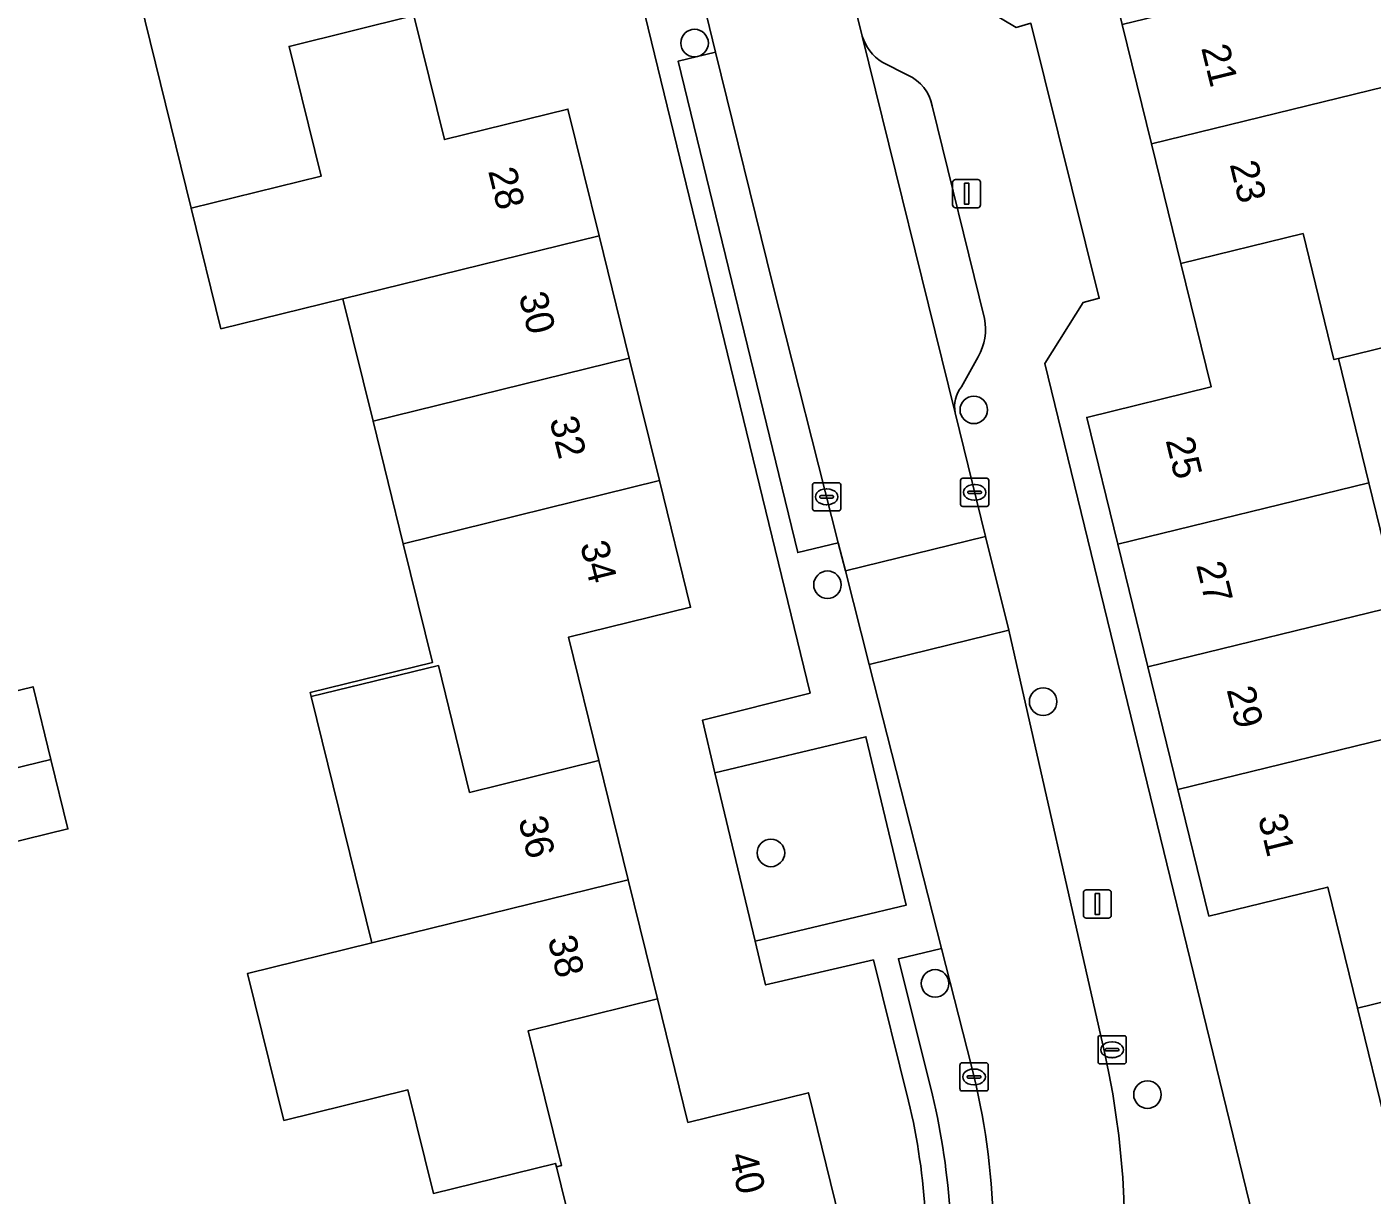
# Model space of a CAD drawing. Extents: x 158455 to 159797, y 387218 to 388672.
# Drawn here: x 159213.48 to 159261.24, y 387921.06 to 387962.54 of the extents above; entities that cross this region are included whole.
import ezdxf

# ---------------------------------------------------------------- set-up
doc = ezdxf.new("R2010")
doc.units = 0
for name, color, linetype in [('IMGEO_Boom', 7, 'Continuous'), ('IMGEO_Erf', 7, 'Continuous'), ('IMGEO_Kolk', 7, 'Continuous'), ('IMGEO_Lichtmast', 7, 'Continuous'), ('IMGEO_Pand', 7, 'Continuous'), ('IMGEO_Pand_nummerreeks', 7, 'Continuous'), ('IMGEO_Parkeervlak_open', 7, 'Continuous'), ('IMGEO_Rijbaan_lokaal_open', 7, 'Continuous'), ('IMGEO_Voetpad_open', 7, 'Continuous')]:
    doc.layers.add(name, color=color, linetype=linetype)

msp = doc.modelspace()

# ---------------------------------------------------------------- linework, layer by layer
at = {"layer": 'IMGEO_Boom'}
for centre in [(159237.185, 387961.968), (159247.098, 387948.941), (159241.903, 387942.732), (159249.558, 387938.58), (159239.895, 387933.209), (159245.722, 387928.575), (159253.262, 387924.626)]:
    msp.add_circle(centre, 0.489, dxfattribs=at)
at = {"layer": 'IMGEO_Erf'}
for points in [[(159268.663, 387977.429), (159244.37, 387971.561), (159246.238, 387963.945), (159248.605, 387962.524), (159249.124, 387962.673), (159251.549, 387952.908), (159250.979, 387952.749), (159249.617, 387950.593), (159256.999, 387920.292), (159259.365, 387918.748), (159262.629, 387919.5)], [(159261.771, 387923.391), (159260.718, 387927.692), (159259.665, 387931.997), (159255.443, 387930.963), (159254.342, 387935.462), (159253.276, 387939.817), (159252.21, 387944.172), (159251.108, 387948.674), (159255.519, 387949.754), (159254.445, 387954.141), (159253.406, 387958.384), (159252.368, 387962.626), (159251.294, 387967.013), (159246.961, 387965.952), (159245.825, 387970.591), (159259.009, 387973.818), (159260.069, 387969.487), (159260.198, 387968.962), (159262.257, 387960.55)], [(159233.286, 387917.97), (159232.279, 387922.059), (159232.248, 387922.185), (159227.913, 387921.118), (159227.009, 387924.792), (159222.605, 387923.708), (159221.319, 387928.931), (159225.723, 387930.015), (159223.569, 387938.765), (159223.536, 387938.901), (159227.88, 387939.97), (159226.841, 387944.19), (159225.771, 387948.54), (159224.701, 387952.887), (159220.372, 387951.821), (159219.317, 387956.109), (159217.135, 387964.973)], [(159237.901, 387936.048), (159237.466, 387937.921), (159241.285, 387938.886), (159235.085, 387964.351)], [(159227.222, 387962.942), (159228.305, 387958.542), (159232.69, 387959.621), (159233.796, 387955.126), (159234.867, 387950.778), (159235.937, 387946.429), (159237.043, 387941.935), (159232.706, 387940.868), (159233.784, 387936.486), (159234.826, 387932.255), (159235.867, 387928.023), (159236.946, 387923.641), (159241.225, 387924.694), (159242.331, 387920.198)], [(159264.391, 387951.831), (159260.039, 387950.766), (159261.119, 387946.354), (159262.186, 387941.999)], [(159208.494, 387937.836), (159213.702, 387939.11), (159214.334, 387936.526), (159214.936, 387934.064), (159209.728, 387932.79)], [(159244.783, 387924.394), (159243.531, 387929.411), (159239.708, 387928.524), (159239.336, 387930.072), (159237.901, 387936.048)]]:
    msp.add_lwpolyline(points, dxfattribs=at)
msp.add_arc((159221.493, 387918.872), 23.936, 353.4213, 13.3377, dxfattribs=at)
at = {"layer": 'IMGEO_Kolk'}
for p, q in [((159246.703, 387946.512), (159247.555, 387946.512)), ((159241.372, 387945.429), (159241.372, 387946.281)), ((159241.447, 387946.355), (159242.299, 387946.355)), ((159241.86, 387946.135), (159241.885, 387946.135)), ((159242.373, 387946.281), (159242.373, 387945.429)), ((159246.628, 387945.586), (159246.628, 387946.438)), ((159246.887, 387946.006), (159246.887, 387946.018)), ((159246.93, 387946.055), (159247.328, 387946.055)), ((159247.116, 387946.292), (159247.141, 387946.292)), ((159247.371, 387946.018), (159247.371, 387946.006)), ((159247.629, 387946.438), (159247.629, 387945.586)), ((159241.631, 387945.849), (159241.631, 387945.861)), ((159242.069, 387945.812), (159241.671, 387945.812)), ((159241.674, 387945.898), (159242.072, 387945.898)), ((159241.883, 387945.575), (159241.858, 387945.575)), ((159242.115, 387945.861), (159242.115, 387945.849)), ((159247.325, 387945.969), (159246.927, 387945.969)), ((159247.139, 387945.732), (159247.114, 387945.732)), ((159242.299, 387945.355), (159241.447, 387945.355)), ((159247.555, 387945.512), (159246.703, 387945.512)), ((159251.507, 387925.792), (159251.507, 387926.644)), ((159251.582, 387926.718), (159252.434, 387926.718)), ((159251.995, 387926.498), (159252.02, 387926.498)), ((159252.508, 387926.644), (159252.508, 387925.792)), ((159251.766, 387926.212), (159251.766, 387926.224)), ((159252.204, 387926.175), (159251.806, 387926.175)), ((159251.809, 387926.261), (159252.207, 387926.261)), ((159252.25, 387926.224), (159252.25, 387926.212)), ((159246.607, 387924.829), (159246.607, 387925.681)), ((159246.682, 387925.755), (159247.534, 387925.755)), ((159247.095, 387925.535), (159247.12, 387925.535)), ((159247.608, 387925.681), (159247.608, 387924.829)), ((159252.434, 387925.718), (159251.582, 387925.718)), ((159252.018, 387925.938), (159251.993, 387925.938)), ((159246.866, 387925.249), (159246.866, 387925.261)), ((159247.304, 387925.212), (159246.906, 387925.212)), ((159246.909, 387925.298), (159247.307, 387925.298)), ((159247.35, 387925.261), (159247.35, 387925.249)), ((159247.534, 387924.755), (159246.682, 387924.755)), ((159247.118, 387924.975), (159247.093, 387924.975))]:
    msp.add_line(p, q, dxfattribs=at)
for points in [[(159246.703, 387946.512), (159247.555, 387946.512)], [(159241.372, 387945.429), (159241.372, 387946.281)], [(159241.447, 387946.355), (159242.299, 387946.355)], [(159242.373, 387946.281), (159242.373, 387945.429)], [(159246.628, 387945.586), (159246.628, 387946.438)], [(159247.629, 387946.438), (159247.629, 387945.586)], [(159242.299, 387945.355), (159241.447, 387945.355)], [(159247.555, 387945.512), (159246.703, 387945.512)], [(159251.507, 387925.792), (159251.507, 387926.644)], [(159251.582, 387926.718), (159252.434, 387926.718)], [(159252.508, 387926.644), (159252.508, 387925.792)], [(159246.607, 387924.829), (159246.607, 387925.681)], [(159246.682, 387925.755), (159247.534, 387925.755)], [(159247.608, 387925.681), (159247.608, 387924.829)], [(159252.434, 387925.718), (159251.582, 387925.718)], [(159247.534, 387924.755), (159246.682, 387924.755)]]:
    msp.add_lwpolyline(points, dxfattribs=at)
for centre, radius, start, end in [((159246.705, 387946.436), 0.0765, 91.552, 178.448), ((159246.705, 387946.436), 0.0765, 91.552, 178.448), ((159247.553, 387946.436), 0.0765, 1.552, 88.448), ((159247.553, 387946.436), 0.0765, 1.552, 88.448), ((159241.449, 387946.279), 0.0765, 91.552, 178.448), ((159241.449, 387946.279), 0.0765, 91.552, 178.448), ((159242.297, 387946.279), 0.0765, 1.552, 88.448), ((159242.297, 387946.279), 0.0765, 1.552, 88.448), ((159246.927, 387946.015), 0.0403, 85.8775, 175.7526), ((159246.924, 387946.005), 0.0366, 178.938, 274.7102), ((159247.328, 387946.012), 0.043, 264.8664, 352.4533), ((159247.332, 387946.017), 0.0386, 1.7309, 96.639), ((159241.671, 387945.858), 0.0403, 85.8775, 175.7526), ((159241.668, 387945.848), 0.0366, 178.938, 274.7102), ((159242.072, 387945.855), 0.043, 264.8664, 352.4533), ((159242.076, 387945.86), 0.0386, 1.7309, 96.639), ((159246.705, 387945.588), 0.0765, 181.552, 268.448), ((159246.705, 387945.588), 0.0765, 181.552, 268.448), ((159247.553, 387945.588), 0.0765, 271.552, 358.448), ((159247.553, 387945.588), 0.0765, 271.552, 358.448), ((159241.449, 387945.431), 0.0765, 181.552, 268.448), ((159241.449, 387945.431), 0.0765, 181.552, 268.448), ((159242.297, 387945.431), 0.0765, 271.552, 358.448), ((159242.297, 387945.431), 0.0765, 271.552, 358.448), ((159251.584, 387926.642), 0.0765, 91.552, 178.448), ((159251.584, 387926.642), 0.0765, 91.552, 178.448), ((159252.432, 387926.642), 0.0765, 1.552, 88.448), ((159252.432, 387926.642), 0.0765, 1.552, 88.448), ((159251.806, 387926.221), 0.0403, 85.8775, 175.7526), ((159251.803, 387926.211), 0.0366, 178.938, 274.7102), ((159252.207, 387926.218), 0.043, 264.8664, 352.4533), ((159252.211, 387926.223), 0.0386, 1.7309, 96.639), ((159246.684, 387925.679), 0.0765, 91.552, 178.448), ((159246.684, 387925.679), 0.0765, 91.552, 178.448), ((159247.532, 387925.679), 0.0765, 1.552, 88.448), ((159247.532, 387925.679), 0.0765, 1.552, 88.448), ((159251.584, 387925.794), 0.0765, 181.552, 268.448), ((159251.584, 387925.794), 0.0765, 181.552, 268.448), ((159252.432, 387925.794), 0.0765, 271.552, 358.448), ((159252.432, 387925.794), 0.0765, 271.552, 358.448), ((159246.906, 387925.258), 0.0403, 85.8775, 175.7526), ((159246.903, 387925.248), 0.0366, 178.938, 274.7102), ((159247.307, 387925.255), 0.043, 264.8664, 352.4533), ((159247.311, 387925.26), 0.0386, 1.7309, 96.639), ((159246.684, 387924.831), 0.0765, 181.552, 268.448), ((159246.684, 387924.831), 0.0765, 181.552, 268.448), ((159247.532, 387924.831), 0.0765, 271.552, 358.448), ((159247.532, 387924.831), 0.0765, 271.552, 358.448)]:
    msp.add_arc(centre, radius, start, end, dxfattribs=at)
for centre, major_axis, ratio, start_param, end_param in [((159241.859, 387945.855), (-0.387, 0.002), 0.722429, 4.712389, 7.853982), ((159241.884, 387945.855), (-0.39, 0.002), 0.717154, 1.570796, 4.712389), ((159247.115, 387946.012), (-0.387, 0.002), 0.722429, 4.712389, 7.853982), ((159247.14, 387946.012), (-0.39, 0.002), 0.717154, 1.570796, 4.712389), ((159251.994, 387926.218), (-0.387, 0.002), 0.722429, 4.712389, 7.853982), ((159252.019, 387926.218), (-0.39, 0.002), 0.717154, 1.570796, 4.712389), ((159247.094, 387925.255), (-0.387, 0.002), 0.722429, 4.712389, 7.853982), ((159247.119, 387925.255), (-0.39, 0.002), 0.717154, 1.570796, 4.712389)]:
    msp.add_ellipse(centre, major_axis=major_axis, ratio=ratio, start_param=start_param, end_param=end_param, dxfattribs=at)
at = {"layer": 'IMGEO_Lichtmast'}
for p, q in [((159246.347, 387956.222), (159246.347, 387957.022)), ((159246.347, 387957.022), (159246.347, 387956.222)), ((159246.447, 387957.122), (159247.237, 387957.122)), ((159247.237, 387957.122), (159246.447, 387957.122)), ((159247.337, 387957.022), (159247.337, 387956.222)), ((159247.337, 387956.222), (159247.337, 387957.022)), ((159247.237, 387956.122), (159246.447, 387956.122)), ((159246.447, 387956.122), (159247.237, 387956.122)), ((159250.988, 387930.994), (159250.988, 387931.794)), ((159250.988, 387931.794), (159250.988, 387930.994)), ((159251.088, 387931.894), (159251.878, 387931.894)), ((159251.878, 387931.894), (159251.088, 387931.894)), ((159251.978, 387931.794), (159251.978, 387930.994)), ((159251.978, 387930.994), (159251.978, 387931.794)), ((159251.878, 387930.894), (159251.088, 387930.894)), ((159251.088, 387930.894), (159251.878, 387930.894))]:
    msp.add_line(p, q, dxfattribs=at)
for points in [[(159246.767, 387956.997), (159246.917, 387956.997), (159246.917, 387956.247), (159246.767, 387956.247), (159246.767, 387956.997)], [(159251.408, 387931.769), (159251.558, 387931.769), (159251.558, 387931.019), (159251.408, 387931.019), (159251.408, 387931.769)]]:
    msp.add_lwpolyline(points, dxfattribs=at)
for centre, start, end in [((159246.447, 387957.022), 90, 180), ((159246.447, 387957.022), 90, 180), ((159247.237, 387957.022), 0, 90), ((159247.237, 387957.022), 360, 90), ((159246.447, 387956.222), 180, 270), ((159246.447, 387956.222), 180, 270), ((159247.237, 387956.222), 270, 0), ((159247.237, 387956.222), 270, 0), ((159251.088, 387931.794), 90, 180), ((159251.088, 387931.794), 90, 180), ((159251.878, 387931.794), 0, 90), ((159251.878, 387931.794), 360, 90), ((159251.088, 387930.994), 180, 270), ((159251.088, 387930.994), 180, 270), ((159251.878, 387930.994), 270, 0), ((159251.878, 387930.994), 270, 0)]:
    msp.add_arc(centre, 0.1, start, end, dxfattribs=at)
at = {"layer": 'IMGEO_Pand'}
for points in [[(159260.069, 387969.487), (159255.562, 387968.383), (159256.711, 387963.689), (159252.368, 387962.626), (159253.406, 387958.384), (159262.257, 387960.55), (159260.198, 387968.962)], [(159226.175, 387967.199), (159217.135, 387964.973), (159219.317, 387956.109), (159223.926, 387957.238), (159222.79, 387961.851), (159227.222, 387962.942)], [(159232.69, 387959.621), (159228.305, 387958.542), (159227.222, 387962.942), (159222.79, 387961.851), (159223.926, 387957.238), (159219.317, 387956.109), (159220.372, 387951.821), (159224.701, 387952.887), (159233.796, 387955.126)], [(159262.257, 387960.55), (159253.406, 387958.384), (159254.445, 387954.141), (159258.788, 387955.203), (159259.883, 387950.728), (159260.039, 387950.766), (159264.391, 387951.831), (159264.136, 387952.873), (159266.986, 387953.555), (159265.104, 387961.247)], [(159225.771, 387948.54), (159234.867, 387950.778), (159233.796, 387955.126), (159224.701, 387952.887)], [(159252.21, 387944.172), (159261.119, 387946.354), (159260.039, 387950.766), (159259.883, 387950.728), (159258.788, 387955.203), (159254.445, 387954.141), (159255.519, 387949.754), (159251.108, 387948.674)], [(159225.771, 387948.54), (159226.841, 387944.19), (159235.937, 387946.429), (159234.867, 387950.778)], [(159223.569, 387938.765), (159228.09, 387939.861), (159229.197, 387935.357), (159233.784, 387936.486), (159232.706, 387940.868), (159237.043, 387941.935), (159235.937, 387946.429), (159226.841, 387944.19), (159227.88, 387939.97), (159223.536, 387938.901)], [(159252.21, 387944.172), (159253.276, 387939.817), (159262.186, 387941.999), (159261.119, 387946.354)], [(159253.276, 387939.817), (159254.342, 387935.462), (159263.252, 387937.643), (159262.186, 387941.999)], [(159223.569, 387938.765), (159225.723, 387930.015), (159234.826, 387932.255), (159233.784, 387936.486), (159229.197, 387935.357), (159228.09, 387939.861)], [(159209.123, 387935.263), (159214.334, 387936.526), (159213.702, 387939.11), (159208.494, 387937.836)], [(159260.718, 387927.692), (159265.115, 387928.768), (159263.978, 387933.415), (159264.254, 387933.551), (159263.252, 387937.643), (159254.342, 387935.462), (159255.443, 387930.963), (159259.665, 387931.997)], [(159209.123, 387935.263), (159209.728, 387932.79), (159214.936, 387934.064), (159214.334, 387936.526)], [(159270.281, 387927.548), (159269.571, 387930.448), (159268.553, 387934.604), (159264.254, 387933.551), (159263.978, 387933.415), (159265.115, 387928.768), (159260.718, 387927.692), (159261.771, 387923.391), (159270.605, 387925.553), (159270.76, 387925.591)], [(159232.279, 387922.059), (159232.46, 387922.104), (159231.28, 387926.894), (159235.867, 387928.023), (159234.826, 387932.255), (159225.723, 387930.015), (159221.319, 387928.931), (159222.605, 387923.708), (159227.009, 387924.792), (159227.913, 387921.118), (159232.248, 387922.185)], [(159232.279, 387922.059), (159233.286, 387917.97), (159242.331, 387920.198), (159241.225, 387924.694), (159236.946, 387923.641), (159235.867, 387928.023), (159231.28, 387926.894), (159232.46, 387922.104)]]:
    msp.add_lwpolyline(points, close=True, dxfattribs=at)
at = {"layer": 'IMGEO_Parkeervlak_open'}
for points in [[(159243.137, 387962.211), (159246.434, 387948.836)], [(159244.757, 387960.825), (159243.84, 387961.289)], [(159247.481, 387952.188), (159245.621, 387959.733)], [(159246.664, 387949.762), (159247.247, 387950.831)], [(159247.014, 387925.633), (159245.951, 387929.813), (159244.422, 387929.448), (159245.63, 387924.61)]]:
    msp.add_lwpolyline(points, dxfattribs=at)
for points in [[(159242.286, 387944.226), (159239.947, 387953.424), (159237.933, 387961.649), (159236.599, 387961.324), (159240.848, 387943.875)], [(159239.336, 387930.072), (159244.702, 387931.358), (159243.266, 387937.334), (159237.901, 387936.048)]]:
    msp.add_lwpolyline(points, close=True, dxfattribs=at)
for centre, radius, start, end in [((159244.822, 387962.766), 1.774, 198.2494, 236.3997), ((159244.134, 387959.444), 1.515, 10.9935, 65.7092), ((159245.555, 387951.821), 1.961, 329.658, 10.7744), ((159247.606, 387949.037), 1.189, 142.3913, 189.711), ((159222.103, 387919.301), 25.704, 349.1292, 14.2624), ((159221.465, 387918.869), 24.837, 353.4218, 13.3635)]:
    msp.add_arc(centre, radius, start, end, dxfattribs=at)
at = {"layer": 'IMGEO_Rijbaan_lokaal_open'}
for points in [[(159241.54, 387968.688), (159236.515, 387967.443), (159237.933, 387961.649), (159239.947, 387953.424), (159242.286, 387944.226), (159242.541, 387943.223), (159247.515, 387944.449), (159246.434, 387948.836), (159243.137, 387962.211)], [(159243.386, 387939.899), (159248.336, 387941.119), (159247.515, 387944.449), (159242.541, 387943.223)]]:
    msp.add_lwpolyline(points, close=True, dxfattribs=at)
msp.add_lwpolyline([(159251.742, 387926.13), (159248.336, 387941.119), (159243.386, 387939.899), (159245.951, 387929.813), (159247.014, 387925.633)], dxfattribs=at)
for centre, radius, start, end in [((159221.314, 387919.475), 31.147, 328.4844, 12.3366), ((159222.103, 387919.301), 25.704, 349.1292, 14.2624)]:
    msp.add_arc(centre, radius, start, end, dxfattribs=at)
at = {"layer": 'IMGEO_Voetpad_open'}
for points in [[(159241.54, 387968.688), (159243.137, 387962.211)], [(159245.63, 387924.61), (159244.422, 387929.448), (159245.951, 387929.813), (159243.386, 387939.899), (159242.541, 387943.223), (159242.286, 387944.226), (159240.848, 387943.875), (159236.599, 387961.324), (159237.933, 387961.649), (159236.515, 387967.443)], [(159235.085, 387964.351), (159241.285, 387938.886), (159237.466, 387937.921), (159237.901, 387936.048), (159243.266, 387937.334), (159244.702, 387931.358), (159239.336, 387930.072), (159239.708, 387928.524), (159243.531, 387929.411), (159244.783, 387924.394)], [(159219.209, 387867.279), (159201.805, 387858.236), (159187.502, 387850.836), (159187.86, 387850.144), (159231.41, 387872.62), (159237.516, 387875.773), (159236.157, 387878.307), (159234.978, 387880.667), (159238.822, 387882.588), (159237.483, 387885.495), (159243.015, 387893.504), (159249.369, 387903.276), (159251.15, 387904.563), (159256.999, 387920.292), (159249.617, 387950.593), (159250.979, 387952.749), (159251.549, 387952.908), (159249.124, 387962.673), (159248.605, 387962.524), (159246.238, 387963.945)], [(159243.84, 387961.289), (159244.757, 387960.825)], [(159245.621, 387959.733), (159247.481, 387952.188)], [(159247.247, 387950.831), (159246.664, 387949.762)], [(159246.434, 387948.836), (159247.515, 387944.449), (159248.336, 387941.119), (159251.742, 387926.13)]]:
    msp.add_lwpolyline(points, dxfattribs=at)
for centre, radius, start, end in [((159244.822, 387962.766), 1.774, 198.2494, 236.3997), ((159244.134, 387959.444), 1.515, 10.9935, 65.7092), ((159245.555, 387951.821), 1.961, 329.658, 10.7744), ((159247.606, 387949.037), 1.189, 142.3913, 189.711), ((159221.314, 387919.475), 31.147, 328.4844, 12.3366), ((159221.465, 387918.869), 24.837, 353.4218, 13.3635), ((159221.493, 387918.872), 23.936, 353.4213, 13.3377)]:
    msp.add_arc(centre, radius, start, end, dxfattribs=at)

# ---------------------------------------------------------------- texts
at = {"layer": 'IMGEO_Pand_nummerreeks'}
for s, rotation, p in [('21', 283.7555, (159255.165, 387961.796)), ('28', 283.8253, (159229.852, 387957.426)), ('23', 283.7555, (159256.177, 387957.664)), ('30', 283.8272, (159230.94, 387953.004)), ('32', 283.8272, (159232.029, 387948.588)), ('25', 283.7535, (159253.902, 387947.862)), ('34', 283.8272, (159233.117, 387944.164)), ('27', 283.7535, (159254.985, 387943.434)), ('29', 283.7535, (159256.069, 387939.006)), ('31', 283.7535, (159257.179, 387934.468)), ('36', 283.8271, (159230.923, 387934.388)), ('38', 283.8271, (159231.965, 387930.154)), ('40', 283.8247, (159238.397, 387922.462))]:
    msp.add_text(s, height=1, rotation=rotation, dxfattribs=at).set_placement(p)

doc.saveas('drawing.dxf')
